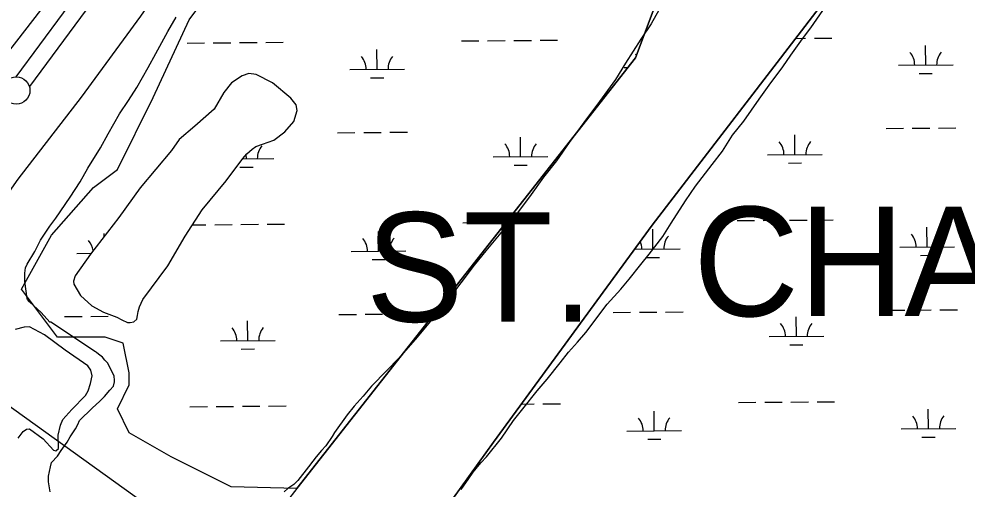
# Model space of a CAD drawing. Extents: x 3540316 to 3578335, y 553172 to 578787.
# Drawn here: x 3565672 to 3567407, y 560013 to 560873 of the extents above; entities that cross this region are included whole.
import ezdxf

# ---------------------------------------------------------------- set-up
doc = ezdxf.new("R2010")
doc.units = 0
for name, color, linetype in [('V-LEVE-TOET', 7, 'Continuous'), ('V-SITE-VEGE', 7, 'Continuous'), ('V-SURV-LINE', 7, 'Continuous'), ('V-TOPO-GNAM-IDEN', 7, 'Continuous'), ('V-TOPO-SHOR', 7, 'Continuous'), ('V-UTIL-LINE', 7, 'Continuous'), ('V-WETL-SWMP', 7, 'Continuous')]:
    doc.layers.add(name, color=color, linetype=linetype)

msp = doc.modelspace()

# ---------------------------------------------------------------- linework, layer by layer
at = {"layer": 'V-LEVE-TOET'}
for points in [[(3566410.2, 561829.6), (3566295.9, 561671.6), (3566183.4, 561520.7), (3566061.5, 561362.2), (3565947.2, 561200.2), (3565829.4, 561055.1), (3565744.7, 560933.3), (3565632.9, 560789.4), (3565529.2, 560648.9), (3565437.4, 560513.6), (3565350.4, 560400.6), (3565345.1, 560395.4), (3565335.7, 560393.7), (3565327.4, 560386.1), (3565322.6, 560369.2), (3565299.5, 560335.9), (3565187.7, 560196.7), (3565092.3, 560064.4), (3565031.3, 559985.7), (3565023.7, 559981.1), (3565001.4, 559985.4), (3564917.6, 560056.9), (3564775.5, 560174.1)], [(3565219.5, 559991.9), (3565300.6, 560096.2), (3565413, 560242.5), (3565476.4, 560328.2), (3565571, 560439.4), (3565670.5, 560579.9), (3565786, 560730.2), (3565894.9, 560878.2), (3565985, 561010), (3566048.4, 561096.2), (3566115.9, 561192.4), (3566196.4, 561303.2), (3566235, 561367.4), (3566277.1, 561432.1), (3566312.7, 561492.8), (3566363.1, 561563.3), (3566421.8, 561647.8)]]:
    msp.add_lwpolyline(points, dxfattribs=at)
at = {"layer": 'V-SITE-VEGE'}
for p, q in [((3567120.8, 560857.3), (3567160, 560914)), ((3567105.6, 560836.9), (3567120.8, 560857.3)), ((3567083.9, 560807), (3567105.6, 560836.9)), ((3567069.7, 560785.6), (3567083.9, 560807)), ((3567044.7, 560752.4), (3567069.7, 560785.6)), ((3567026.2, 560726.7), (3567044.7, 560752.4)), ((3566998, 560686.1), (3567026.2, 560726.7)), ((3566977.3, 560660.4), (3566998, 560686.1)), ((3566958.8, 560631.5), (3566977.3, 560660.4)), ((3566940.4, 560606.9), (3566958.8, 560631.5)), ((3566909.9, 560567.3), (3566940.4, 560606.9)), ((3566891.5, 560540.6), (3566909.9, 560567.3)), ((3566865.3, 560499.9), (3566891.5, 560540.6)), ((3566850.1, 560475.2), (3566865.3, 560499.9)), ((3566825.1, 560443.2), (3566850.1, 560475.2)), ((3566809.9, 560423.9), (3566825.1, 560443.2)), ((3566788.2, 560397.2), (3566809.9, 560423.9)), ((3566773, 560379), (3566788.2, 560397.2)), ((3566748, 560351.2), (3566773, 560379)), ((3566708.9, 560299.9), (3566748, 560351.2)), ((3566693.7, 560281.7), (3566708.9, 560299.9)), ((3566677.4, 560263.5), (3566693.7, 560281.7)), ((3566662.2, 560244.3), (3566677.4, 560263.5)), ((3566638.3, 560214.3), (3566662.2, 560244.3)), ((3566619.9, 560193), (3566638.3, 560214.3)), ((3566593.8, 560159.8), (3566619.9, 560193)), ((3566576.5, 560138.4), (3566593.8, 560159.8)), ((3566554.7, 560106.3), (3566576.5, 560138.4)), ((3566527.5, 560072.1), (3566554.7, 560106.3)), ((3566516.7, 560061.4), (3566527.5, 560072.1)), ((3566502.6, 560044.3), (3566516.7, 560061.4)), ((3566495, 560032.5), (3566502.6, 560044.3)), ((3566480.8, 560012.2), (3566495, 560032.5))]:
    msp.add_line(p, q, dxfattribs=at)
for points in [[(3566853.5, 560909.4), (3566828.4, 560864.5), (3566809.9, 560836.6), (3566781.6, 560792.7), (3566763.1, 560762.7), (3566733.8, 560722.1), (3566712.1, 560693.2), (3566678.4, 560647.2), (3566655.5, 560614), (3566631.6, 560584.1), (3566608.8, 560552), (3566578.4, 560511.3), (3566556.7, 560485.7), (3566526.3, 560449.3), (3566504.5, 560422.6), (3566455.7, 560358.4), (3566422, 560316.7), (3566400.3, 560291), (3566366.6, 560252.6), (3566345, 560230.1), (3566316.8, 560201.3), (3566301.6, 560183.1), (3566285.3, 560165), (3566272.3, 560148.9), (3566249.4, 560116.8), (3566245.1, 560109.3), (3566233.1, 560092.2), (3566225.5, 560083.7), (3566215.8, 560071.9), (3566209.2, 560064.4), (3566201.6, 560053.7), (3566182.1, 560029.1), (3566174.5, 560021.6), (3566163.7, 560014.2), (3566157.2, 560007.8)], [(3565729, 560007.8), (3565725.9, 560026.1), (3565726, 560036.8), (3565729.4, 560054), (3565731.6, 560061.5), (3565742.4, 560073.3), (3565749, 560084), (3565759.8, 560099), (3565765.3, 560108.6), (3565775.1, 560123.6), (3565779.4, 560131.1), (3565782.7, 560138.6), (3565805.5, 560161), (3565819.6, 560173.8), (3565828.2, 560182.4), (3565838, 560194.1), (3565844.5, 560201.6), (3565846.7, 560209.1), (3565846.7, 560212.4), (3565845.7, 560219.9), (3565834.1, 560243.7), (3565828.7, 560249.1), (3565824.5, 560254.5), (3565817, 560259.9), (3565813.8, 560263.2), (3565811.6, 560264.3), (3565730.3, 560318.7), (3565728.1, 560318.7), (3565712.1, 560336), (3565690.8, 560355.5), (3565687.6, 560359.9), (3565686.5, 560362), (3565682.4, 560393.2), (3565682.5, 560408.3), (3565683.7, 560418), (3565687, 560424.4), (3565701.1, 560448), (3565711, 560468.3), (3565728.4, 560494), (3565739.2, 560509), (3565765.3, 560547.5), (3565783.8, 560575.4), (3565798, 560600), (3565820.9, 560637.5), (3565835.1, 560663.2), (3565855.8, 560699.6), (3565872.1, 560724.2), (3565887.3, 560747.8), (3565908.1, 560784.2), (3565922.2, 560809.9), (3565944.1, 560850.6), (3565959.3, 560876.3)]]:
    msp.add_lwpolyline(points, dxfattribs=at)
at = {"layer": 'V-SURV-LINE'}
for points in [[(3565666.7, 560767.4), (3566489.4, 561880.6)], [(3566513.5, 561862.8), (3565690.8, 560749.5)]]:
    msp.add_lwpolyline(points, dxfattribs=at)
msp.add_circle((3565666.9, 560742.4), 25, dxfattribs=at)
at = {"layer": 'V-TOPO-SHOR'}
for points in [[(3566180.1, 560014.2), (3566799.9, 560802), (3566891.5, 561046.5), (3566983.2, 561214.6), (3567242.8, 561443.9), (3567502.5, 561749.6), (3567823.3, 562223.4), (3568984.1, 563828.3), (3568984.1, 563828.3), (3569564.5, 564577.2), (3569595, 564714.8), (3569640.9, 564775.9), (3569854.7, 565020.5)], [(3567472, 561260.5), (3567334.5, 561138.2), (3567135.9, 560893.7), (3566830.4, 560496.3), (3566540.2, 560098.9), (3566308.5, 559776.8), (3566330.2, 559714.9), (3566372.2, 559669), (3567338.3, 558988.8), (3567483.4, 558889.5)], [(3565898.7, 560359.8), (3565944.3, 560421.6), (3565975.8, 560475.9), (3566006.7, 560524.3), (3566051.1, 560577.4), (3566081.3, 560618.2), (3566089, 560626.4), (3566098.4, 560635.1), (3566104.9, 560639.7), (3566117.3, 560644.3), (3566137.9, 560651.8), (3566158.5, 560666.9), (3566174.5, 560685.5), (3566181.1, 560706), (3566178.8, 560716), (3566169.5, 560728.4), (3566135.7, 560756.2), (3566105.9, 560771.7), (3566092.5, 560773.6), (3566080.1, 560769.5), (3566060.6, 560756.2), (3566046.4, 560738.7), (3566029.2, 560708.3), (3565993.8, 560676.9), (3565964.8, 560652.5), (3565950.6, 560632.7), (3565893.8, 560564.5), (3565854.7, 560510.2), (3565802.5, 560443.2), (3565774.7, 560403.5), (3565771.7, 560393.6), (3565772.2, 560388.3), (3565784.4, 560367.1), (3565804.8, 560348.7), (3565826.4, 560336.8), (3565850.9, 560327.9), (3565859.7, 560322.5), (3565870.2, 560317.7), (3565875.5, 560317.7), (3565882, 560319.4), (3565887.3, 560324.1), (3565888.5, 560330.5), (3565889.7, 560338.1), (3565892.1, 560346.3), (3565898.7, 560359.8)], [(3565670.4, 560106.3), (3565679.3, 560118.6), (3565685.7, 560122.7), (3565691, 560123.2), (3565716.1, 560104.8), (3565734.7, 560084.2), (3565739.4, 560082.9), (3565744.1, 560087.6), (3565743.7, 560111.7), (3565748, 560129.8), (3565752.2, 560140.3), (3565768.7, 560159), (3565793.5, 560184.6), (3565798.3, 560192.8), (3565802.5, 560206.2), (3565805.5, 560220.3), (3565803.3, 560230.9), (3565797.5, 560238.5), (3565756.6, 560267.6), (3565718.7, 560295.4), (3565691.3, 560309.7), (3565681.3, 560309.2), (3565664.8, 560305.2)], [(3566180.1, 560014.2), (3566142.3, 559965.4)]]:
    msp.add_lwpolyline(points, dxfattribs=at)
at = {"layer": 'V-UTIL-LINE'}
msp.add_lwpolyline([(3563866.3, 561304.1), (3565370.8, 560368.4), (3567509.6, 558831.1), (3567619, 558754.6)], dxfattribs=at)
at = {"layer": 'V-WETL-SWMP'}
for p, q in [((3566891.5, 561046.5), (3566799.9, 560802)), ((3565983.2, 560872), (3566049, 560959.7)), ((3566830.4, 560496.3), (3567135.9, 560893.7)), ((3565917.5, 560729.6), (3565983.2, 560872)), ((3566481.3, 560833.1), (3566513.3, 560833.4)), ((3566529.3, 560833.5), (3566561.3, 560833.7)), ((3566577.3, 560833.8), (3566609.3, 560834.1)), ((3566625.3, 560834.2), (3566657.3, 560834.5)), ((3567093, 560837.8), (3567111.2, 560838)), ((3567127.2, 560838.1), (3567159.2, 560838.3)), ((3565979.4, 560829.2), (3566011.4, 560829.5)), ((3566027.4, 560829.6), (3566059.4, 560829.9)), ((3566075.4, 560830), (3566107.4, 560830.2)), ((3566123.4, 560830.3), (3566155.4, 560830.6)), ((3566327.1, 560781.2), (3566326.8, 560817.2)), ((3567330.9, 560788.9), (3567330.6, 560824.9)), ((3566799.9, 560802), (3566180.1, 560014.2)), ((3566277.1, 560780.8), (3566377.1, 560781.6)), ((3566779, 560784.7), (3566786.3, 560784.7)), ((3567280.9, 560788.5), (3567380.9, 560789.3)), ((3566080.1, 560769.5), (3566060.6, 560756.2)), ((3566092.5, 560773.6), (3566080.1, 560769.5)), ((3566105.9, 560771.7), (3566092.5, 560773.6)), ((3566135.7, 560756.2), (3566105.9, 560771.7)), ((3566315.2, 560765.7), (3566339.2, 560765.8)), ((3567319, 560773.4), (3567343, 560773.6)), ((3566060.6, 560756.2), (3566046.4, 560738.7)), ((3566169.5, 560728.4), (3566135.7, 560756.2)), ((3565851.8, 560598.1), (3565917.5, 560729.6)), ((3566046.4, 560738.7), (3566029.2, 560708.3)), ((3566178.8, 560716), (3566169.5, 560728.4)), ((3566181.1, 560706), (3566178.8, 560716)), ((3566029.2, 560708.3), (3565993.8, 560676.9)), ((3566174.5, 560685.5), (3566181.1, 560706)), ((3565993.8, 560676.9), (3565964.8, 560652.5)), ((3566158.5, 560666.9), (3566174.5, 560685.5)), ((3566137.9, 560651.8), (3566158.5, 560666.9)), ((3566254.6, 560665.2), (3566286.6, 560665.4)), ((3566302.6, 560665.6), (3566334.6, 560665.8)), ((3566350.6, 560665.9), (3566382.6, 560666.2)), ((3567091.6, 560625.2), (3567091.4, 560661.2)), ((3567258.3, 560672.9), (3567290.3, 560673.2)), ((3567306.3, 560673.3), (3567338.3, 560673.5)), ((3567354.3, 560673.7), (3567386.3, 560673.9)), ((3565964.8, 560652.5), (3565950.6, 560632.7)), ((3566104.9, 560639.7), (3566117.3, 560644.3)), ((3566117.3, 560644.3), (3566137.9, 560651.8)), ((3566589.7, 560621.3), (3566589.5, 560657.3)), ((3565950.6, 560632.7), (3565893.8, 560564.5)), ((3566081.3, 560618.2), (3566089, 560626.4)), ((3566087.9, 560617.5), (3566087.8, 560625.1)), ((3566089, 560626.4), (3566098.4, 560635.1)), ((3566098.4, 560635.1), (3566104.9, 560639.7)), ((3567041.6, 560624.8), (3567141.6, 560625.6)), ((3566051.1, 560577.4), (3566081.3, 560618.2)), ((3566080.7, 560617.4), (3566137.9, 560617.9)), ((3566539.7, 560620.9), (3566639.7, 560621.7)), ((3567079.8, 560609.7), (3567103.8, 560609.9)), ((3565807.9, 560565.2), (3565851.8, 560598.1)), ((3566076, 560601.9), (3566100, 560602.1)), ((3566577.9, 560605.8), (3566601.9, 560606)), ((3566006.7, 560524.3), (3566051.1, 560577.4)), ((3565731.2, 560477.6), (3565807.9, 560565.2)), ((3565893.8, 560564.5), (3565854.7, 560510.2)), ((3565975.8, 560475.9), (3566006.7, 560524.3)), ((3565854.7, 560510.2), (3565802.5, 560443.2)), ((3566985.7, 560504.3), (3567017.7, 560504.6)), ((3567033.7, 560504.7), (3567065.7, 560504.9)), ((3567081.7, 560505.1), (3567113.7, 560505.3)), ((3567129.7, 560505.4), (3567161.7, 560505.7)), ((3565989, 560496.6), (3566013.9, 560496.8)), ((3566029.9, 560496.9), (3566061.9, 560497.2)), ((3566077.9, 560497.3), (3566109.9, 560497.6)), ((3566125.9, 560497.7), (3566157.9, 560497.9)), ((3566483.8, 560500.4), (3566515.8, 560500.7)), ((3566531.8, 560500.8), (3566563.1, 560501.1)), ((3566540.2, 560098.9), (3566830.4, 560496.3)), ((3566831.5, 560452.4), (3566831.3, 560488.4)), ((3567333.4, 560456.2), (3567333.1, 560492.2)), ((3565676.5, 560379), (3565731.2, 560477.6)), ((3565827.5, 560475.3), (3565827.5, 560480.6)), ((3565944.3, 560421.6), (3565975.8, 560475.9)), ((3566329.6, 560448.5), (3566329.4, 560484.5)), ((3566798.2, 560452.1), (3566881.5, 560452.8)), ((3567283.4, 560455.9), (3567383.4, 560456.6)), ((3565802.5, 560443.2), (3565774.7, 560403.5)), ((3565777.7, 560444.3), (3565803.5, 560444.5)), ((3566279.6, 560448.1), (3566379.6, 560448.9)), ((3566317.8, 560433), (3566341.8, 560433.2)), ((3566819.6, 560436.9), (3566843.6, 560437)), ((3567321.5, 560440.7), (3567345.5, 560440.9)), ((3565898.7, 560359.8), (3565944.3, 560421.6)), ((3565774.7, 560403.5), (3565771.7, 560393.6)), ((3565771.7, 560393.6), (3565772.2, 560388.3)), ((3565772.2, 560388.3), (3565784.4, 560367.1)), ((3565742.2, 560291.3), (3565676.5, 560379)), ((3565784.4, 560367.1), (3565804.8, 560348.7)), ((3565804.8, 560348.7), (3565826.4, 560336.8)), ((3565889.7, 560338.1), (3565892.1, 560346.3)), ((3565892.1, 560346.3), (3565898.7, 560359.8)), ((3565803.2, 560329), (3565835.2, 560329.3)), ((3565826.4, 560336.8), (3565850.9, 560327.9)), ((3565887.3, 560324.1), (3565888.5, 560330.5)), ((3565888.5, 560330.5), (3565889.7, 560338.1)), ((3566257.1, 560332.5), (3566289.1, 560332.8)), ((3566305.1, 560332.9), (3566337.1, 560333.1)), ((3566353.1, 560333.3), (3566385.1, 560333.5)), ((3566759, 560336.4), (3566791, 560336.6)), ((3566807, 560336.8), (3566839, 560337)), ((3566855, 560337.1), (3566887, 560337.4)), ((3567260.9, 560340.3), (3567292.9, 560340.5)), ((3567308.9, 560340.6), (3567340.9, 560340.9)), ((3567356.9, 560341), (3567388.9, 560341.2)), ((3565755.2, 560328.6), (3565787.2, 560328.9)), ((3565850.9, 560327.9), (3565859.7, 560322.5)), ((3565859.7, 560322.5), (3565870.2, 560317.7)), ((3565870.2, 560317.7), (3565875.5, 560317.7)), ((3565875.5, 560317.7), (3565882, 560319.4)), ((3565882, 560319.4), (3565887.3, 560324.1)), ((3566090.4, 560284.8), (3566090.1, 560320.8)), ((3567094.2, 560292.5), (3567093.9, 560328.5)), ((3565786, 560291.3), (3565742.2, 560291.3)), ((3565829.8, 560291.3), (3565786, 560291.3)), ((3565862.7, 560280.4), (3565829.8, 560291.3)), ((3565873.7, 560225.6), (3565862.7, 560280.4)), ((3566040.4, 560284.4), (3566140.4, 560285.2)), ((3567044.2, 560292.2), (3567144.2, 560292.9)), ((3567082.3, 560277), (3567106.3, 560277.2)), ((3566078.5, 560269.3), (3566102.5, 560269.5)), ((3565873.7, 560203.7), (3565873.7, 560225.6)), ((3565851.8, 560159.9), (3565873.7, 560203.7)), ((3567132.3, 560172.8), (3567164.3, 560173)), ((3565873.7, 560116), (3565851.8, 560159.9)), ((3565984.5, 560163.9), (3566016.5, 560164.2)), ((3566032.5, 560164.3), (3566064.5, 560164.5)), ((3566080.5, 560164.6), (3566112.5, 560164.9)), ((3566128.5, 560165), (3566160.5, 560165.3)), ((3566591.2, 560168.6), (3566614.4, 560168.8)), ((3566630.4, 560168.9), (3566662.4, 560169.1)), ((3566834.1, 560119.7), (3566833.8, 560155.7)), ((3566988.3, 560171.6), (3567020.3, 560171.9)), ((3567036.3, 560172), (3567068.3, 560172.3)), ((3567084.3, 560172.4), (3567116.3, 560172.6)), ((3567336, 560123.6), (3567335.7, 560159.6)), ((3567286, 560123.2), (3567386, 560124)), ((3565950.4, 560072.2), (3565873.7, 560116)), ((3565880.1, 560112.4), (3565880.3, 560112.4)), ((3566784.1, 560119.3), (3566884.1, 560120.1)), ((3566822.2, 560104.2), (3566846.2, 560104.4)), ((3567324.1, 560108.1), (3567348.1, 560108.2)), ((3566308.5, 559776.8), (3566540.2, 560098.9)), ((3566059.9, 560017.4), (3565950.4, 560072.2)), ((3566180.1, 560014.2), (3566059.9, 560017.4))]:
    msp.add_line(p, q, dxfattribs=at)
for centre, start, end in [((3566271.8, 560781.2), 359.6699, 41.2135), ((3566382.3, 560782.1), 139.6699, 181.2135), ((3566773.7, 560785.1), 37.6097, 41.2135), ((3567275.6, 560789), 359.6699, 41.2135), ((3567386.1, 560789.8), 139.6699, 181.2135), ((3566143.1, 560618.4), 139.6699, 181.2135), ((3566534.5, 560621.4), 359.6699, 41.2135), ((3566645, 560622.2), 139.6699, 181.2135), ((3567036.4, 560625.3), 359.6699, 41.2135), ((3567146.9, 560626.1), 139.6699, 181.2135), ((3565772.5, 560444.7), 7.774, 41.2135), ((3566274.4, 560448.6), 359.6699, 41.2135), ((3566384.9, 560449.4), 139.6699, 181.2135), ((3566886.8, 560453.3), 139.6699, 181.2135), ((3567278.2, 560456.3), 359.6699, 41.2135), ((3567388.7, 560457.1), 139.6699, 181.2135), ((3566776.3, 560452.4), 359.6699, 23.3635), ((3567039, 560292.6), 359.6699, 41.2135), ((3567149.4, 560293.4), 139.6699, 181.2135), ((3566035.2, 560284.8), 359.6699, 41.2135), ((3566145.7, 560285.7), 139.6699, 181.2135), ((3566778.8, 560119.8), 359.6699, 41.2135), ((3566889.3, 560120.6), 139.6699, 181.2135), ((3567280.7, 560123.6), 359.6699, 41.2135), ((3567391.2, 560124.5), 139.6699, 181.2135)]:
    msp.add_arc(centre, 35.2, start, end, dxfattribs=at)

# ---------------------------------------------------------------- texts
at = {"layer": 'V-TOPO-GNAM-IDEN'}
for s, p in [('ST.', (3566306.6, 560319.4)), ('CHARLES', (3566905.7, 560329.6))]:
    msp.add_text(s, height=200, dxfattribs=at).set_placement(p)

doc.saveas('drawing.dxf')
